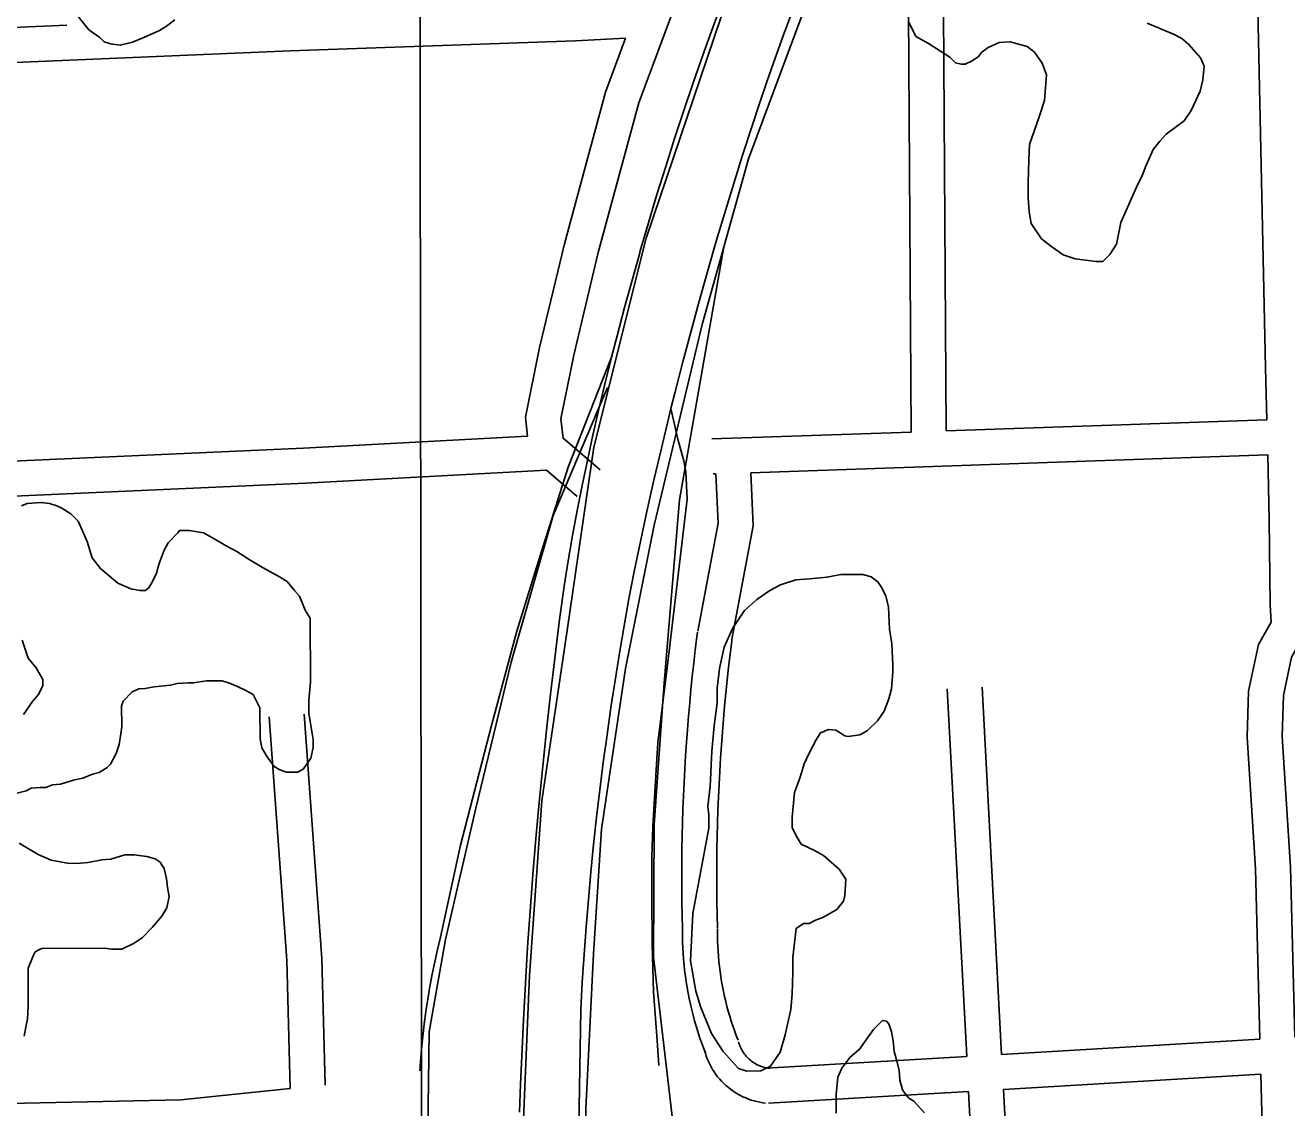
# Model space of a CAD drawing. Extents: x 3313447 to 3351316, y 703786 to 729172.
# Drawn here: x 3332992 to 3334072, y 722482 to 723409 of the extents above; entities that cross this region are included whole.
import ezdxf

# ---------------------------------------------------------------- set-up
doc = ezdxf.new("R2010")
doc.units = 0
for name, color, linetype in [('V-BRDG-OTLN', 7, 'Continuous'), ('V-GRID-MAJR', 7, 'Continuous'), ('V-ROAD-CNTR', 7, 'Continuous'), ('V-SITE-VEGE', 7, 'Continuous')]:
    doc.layers.add(name, color=color, linetype=linetype)

msp = doc.modelspace()

# ---------------------------------------------------------------- linework, layer by layer
at = {"layer": 'V-BRDG-OTLN'}
for points in [[(3333589.292, 723430.694), (3333580.619, 723407.085), (3333572.148, 723383.4), (3333563.881, 723359.643), (3333555.818, 723335.816), (3333547.957, 723311.92), (3333540.304, 723287.961), (3333532.855, 723263.934), (3333525.612, 723239.845), (3333518.577, 723215.6950000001), (3333517.8370000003, 723213.072), (3333511.7490000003, 723191.486), (3333505.128, 723167.219), (3333498.715, 723142.897), (3333494.009, 723124.866), (3333487.875, 723100.481), (3333482.786, 723079.1900000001), (3333477.914, 723057.85), (3333472.433, 723032.442), (3333468.833, 723015.022), (3333464.6240000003, 722993.5380000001), (3333460.639, 722972.0160000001), (3333456.873, 722950.4500000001), (3333453.332, 722928.848), (3333449.223, 722898.03), (3333445.3340000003, 722867.181), (3333441.664, 722836.305), (3333438.211, 722805.405), (3333434.9790000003, 722774.48), (3333431.967, 722743.535), (3333429.171, 722712.569), (3333426.597, 722681.583), (3333424.244, 722650.578), (3333422.108, 722619.559), (3333420.193, 722588.528), (3333418.497, 722557.48), (3333417.023, 722526.422), (3333416.001, 722502.356), (3333415.19, 722478.284)], [(3333513.244, 722941.202), (3333518.616, 722966.9720000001), (3333524.184, 722992.699), (3333529.947, 723018.382), (3333533.773, 723034.83), (3333542.065, 723069.617), (3333544.818, 723080.687), (3333548.416, 723095.164), (3333554.961, 723120.662), (3333561.701, 723146.108), (3333568.636, 723171.501), (3333575.7630000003, 723196.843), (3333577.512, 723202.877), (3333583.085, 723222.128), (3333590.599, 723247.357), (3333598.303, 723272.527), (3333606.202, 723297.638), (3333614.29, 723322.687), (3333620.6720000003, 723342.069), (3333627.2460000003, 723361.384), (3333634.014, 723380.633), (3333640.977, 723399.812), (3333648.133, 723418.92)], [(3333329.823, 722513.809), (3333330.39, 722521.634), (3333331.25, 722532.388), (3333332.303, 722543.13), (3333333.546, 722553.851), (3333334.982, 722564.554), (3333336.608, 722575.23), (3333338.4220000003, 722585.878), (3333340.427, 722596.492), (3333342.623, 722607.072), (3333345.005, 722617.611), (3333347.573, 722628.109), (3333364.553, 722707.033), (3333391.066, 722809.495), (3333412.865, 722890.0530000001), (3333432.178, 722952.9), (3333456.887, 723030.574), (3333494.009, 723124.866)], [(3333534.367, 722518.29), (3333533.001, 722539.824), (3333529.884, 722581.483), (3333528.708, 722622.183), (3333528.505, 722662.887), (3333528.333, 722696.808), (3333529.171, 722722.981), (3333531.86, 722766.608), (3333533.656, 722794.7220000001), (3333542.032, 722863.576), (3333558.775, 723003.221), (3333557.6890000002, 723026.476), (3333555.703, 723036.157), (3333550.7630000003, 723054.5480000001), (3333544.818, 723080.687)], [(3333464.811, 722399.098), (3333467.5100000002, 722566.108), (3333468.855, 722589.705), (3333470.404, 722613.29), (3333472.1550000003, 722636.861), (3333474.106, 722660.417), (3333476.2630000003, 722683.952), (3333478.6180000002, 722707.4720000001), (3333481.178, 722730.966), (3333483.9390000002, 722754.4400000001), (3333486.898, 722777.89), (3333490.062, 722801.313), (3333493.4250000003, 722824.707), (3333496.989, 722848.073), (3333500.753, 722871.408), (3333504.718, 722894.708), (3333508.881, 722917.973), (3333513.244, 722941.202)]]:
    msp.add_lwpolyline(points, dxfattribs=at)
at = {"layer": 'V-GRID-MAJR'}
msp.add_spline([(3333341.782, 715247.1190000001), (3333332.965, 721308.783), (3333324.149, 727370.476), (3333324.144, 727373.911)], degree=3, dxfattribs=at)
at = {"layer": 'V-ROAD-CNTR'}
for points in [[(3334468.858024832, 724888.564195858), (3334301.246360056, 724636.43370012), (3334136.081690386, 724392.9481870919), (3334015.777930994, 724203.9435651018), (3333904.534153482, 724041.196890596), (3333828.76030503, 723921.9911290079), (3333762.56543742, 723801.493370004), (3333661.066640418, 723601.4807700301), (3333587.6997871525, 723416.235140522), (3333523.6789151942, 723226.7185195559), (3333478.842004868, 723047.6008777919), (3333456.2670500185, 722892.626187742), (3333434.1050943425, 722744.84248331), (3333423.6431152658, 722595.368782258), (3333418.3401258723, 722465.5430419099), (3333421.9061187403, 722328.3353163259), (3333432.482097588, 722164.9876430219), (3333445.67107121, 721847.448278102), (3333463.983034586, 721496.3879802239), (3333476.5950093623, 721207.6325577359)], [(3333537.83588688, 721082.71080758), (3333519.8479228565, 721410.5401519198), (3333502.891956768, 721812.9763470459), (3333488.01598652, 722048.5838758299), (3333478.70600514, 722232.885507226), (3333473.6980151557, 722355.685261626), (3333471.902018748, 722481.22801054), (3333478.433005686, 722613.95274509), (3333485.2929919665, 722720.6035317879), (3333505.814950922, 722858.2972563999), (3333530.369901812, 722980.8440113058), (3333571.5758193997, 723152.869667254), (3333611.3227399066, 723294.6593836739), (3333672.859616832, 723460.078052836), (3333707.25054805, 723548.8218753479), (3333767.713427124, 723664.852643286), (3333839.6762831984, 723807.87035725), (3333905.4521516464, 723924.021124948), (3333996.9169687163, 724078.566815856), (3334119.6167233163, 724263.848445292), (3334270.1974221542, 724480.2060125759), (3334397.302167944, 724674.590623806)], [(3333484.1099943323, 723028.3259163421), (3333452.5070575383, 723055.298862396), (3333450.5780613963, 723072.0518288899), (3333461.5380394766, 723126.493720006), (3333482.5979973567, 723214.4035441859), (3333517.25592804, 723342.4852880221), (3333562.2898379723, 723463.694045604), (3333595.589771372, 723556.9258591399), (3333613.0217365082, 723603.029766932), (3333618.1787261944, 723632.217708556), (3333618.814724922, 723660.778651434), (3333618.721725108, 723700.7425715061), (3333618.8157249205, 723753.1414667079), (3333602.7597570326, 724003.586965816), (3333598.1867661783, 724122.5147279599)], [(3334049.606863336, 723500.5459719), (3334047.345867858, 723422.3351283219), (3334053.972854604, 723115.590741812), (3334055.0808523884, 723071.0118309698)], [(3333747.839466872, 723466.203040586), (3333750.446461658, 723060.59185181)], [(3333777.8394068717, 723466.395040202), (3333780.44040167, 723061.6178497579)], [(3332503.2579560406, 723385.4192021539), (3332967.846026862, 723406.4351601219), (3333027.505907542, 723408.932155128)], [(3332504.613953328, 723355.449262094), (3332969.15202425, 723376.4632200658), (3333218.858524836, 723386.9161991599), (3333463.1150363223, 723395.5101819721), (3333505.778950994, 723397.7341775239)], [(3333422.080118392, 723057.2738584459), (3333420.232122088, 723073.3278263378), (3333432.2360980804, 723132.9517070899), (3333453.5260555, 723221.817529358), (3333488.65598524, 723351.647269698), (3333505.778950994, 723397.733177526)], [(3333590.1877821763, 723219.2655344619), (3333551.994858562, 723002.7309675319), (3333539.027884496, 722845.8472812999), (3333530.378901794, 722724.276524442), (3333529.999902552, 722611.1227507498), (3333548.149866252, 722455.1700626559), (3333561.818838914, 722345.7502814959), (3333578.39080577, 722210.745551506), (3333581.8327988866, 722138.321696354), (3333585.0657924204, 722086.661799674)], [(3333281.8373988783, 719669.4166341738), (3333320.9043207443, 719883.0402069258), (3333347.914266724, 720011.3869502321), (3333378.5122055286, 720142.3706882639), (3333408.4061457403, 720264.4204441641), (3333422.3831177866, 720356.0642608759), (3333430.337101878, 720430.741111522), (3333430.37110181, 720508.268956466), (3333423.407115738, 720641.364690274), (3333413.4201357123, 720851.23127054), (3333393.388175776, 721123.8197253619), (3333383.067196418, 721373.3612262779), (3333369.004224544, 721639.7936934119), (3333360.34124187, 721880.1382127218), (3333341.689279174, 722181.9706090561), (3333334.4892935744, 722347.2042785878), (3333336.528289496, 722461.91804916), (3333337.697287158, 722547.040878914), (3333351.623259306, 722626.318720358), (3333377.757207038, 722738.674495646), (3333407.88614678, 722863.70224559), (3333443.809074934, 722989.118994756), (3333490.4719816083, 723098.7057755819)], [(3333780.439401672, 723061.6168497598), (3334055.0808523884, 723071.010830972)], [(3332522.7099171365, 723007.58695782), (3332681.711599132, 723019.289934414), (3332942.026078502, 723033.939905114), (3333230.287501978, 723046.9008791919), (3333422.080118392, 723057.2738584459)], [(3333579.83080289, 723054.754863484), (3333750.4454616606, 723060.5908518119)], [(3333613.2317360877, 723025.8799212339), (3334055.825850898, 723041.018890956)], [(3334055.826850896, 723041.019890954), (3334057.197848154, 722985.8570012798), (3334058.0688464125, 722912.7391475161), (3334058.8398448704, 722898.0231769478), (3334047.972866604, 722878.650215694), (3334039.345883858, 722838.741295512), (3334038.276885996, 722799.4103741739), (3334045.296871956, 722686.8095993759), (3334049.145864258, 722540.8978911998)], [(3334085.810790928, 723042.0458889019), (3334087.1937881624, 722986.409000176), (3334088.0587864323, 722913.7031455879), (3334089.2537840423, 722890.9211911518), (3334076.3428098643, 722867.906237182), (3334069.25982403, 722835.133302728), (3334068.302825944, 722799.936373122), (3334075.272812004, 722688.1395967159), (3334079.10980433, 722542.659887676)], [(3332849.30726394, 722998.6749756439), (3332943.54207547, 723003.9779650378), (3333231.7714990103, 723016.9369391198), (3333438.164086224, 723028.0999167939)], [(3333464.634033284, 723005.507961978), (3333438.163086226, 723028.0999167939)], [(3333567.75582704, 722890.3041923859), (3333585.1347922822, 722982.63700772), (3333583.248796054, 723024.853923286)], [(3333580.856800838, 723024.7729234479), (3333583.247796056, 723024.8549232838)], [(3333597.237768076, 722884.754203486), (3333615.26073203, 722980.5030119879), (3333613.232736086, 723025.8799212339)], [(3333554.676853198, 722635.4427021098), (3333554.3948537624, 722646.7756794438), (3333554.192854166, 722658.1646566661), (3333554.0718544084, 722669.5546338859), (3333554.0318544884, 722680.944611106), (3333554.0718544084, 722692.334588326), (3333554.192854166, 722703.724565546), (3333554.3948537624, 722715.1125427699), (3333554.6778531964, 722726.499519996), (3333555.0408524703, 722737.884497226), (3333555.484851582, 722749.2654744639), (3333556.0098505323, 722760.6434517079), (3333556.6158493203, 722772.0174289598), (3333557.30084795, 722783.38740622), (3333558.0688464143, 722794.7523834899), (3333558.914844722, 722806.1103607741), (3333559.842842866, 722817.463338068), (3333560.851840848, 722828.8093153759), (3333561.939838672, 722840.146292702), (3333563.108836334, 722851.4772700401), (3333564.357833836, 722862.7982473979), (3333565.687831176, 722874.1102247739), (3333567.094828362, 722885.3962022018), (3333567.621827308, 722889.458194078)], [(3333584.6667932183, 722636.1867006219), (3333584.3887937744, 722647.4136781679), (3333584.1907941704, 722658.5906558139), (3333584.071794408, 722669.7666334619), (3333584.031794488, 722680.944611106), (3333584.071794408, 722692.1225887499), (3333584.1907941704, 722703.298566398), (3333584.3887937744, 722714.474544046), (3333584.66579322, 722725.6495216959), (3333585.0227925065, 722736.8204993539), (3333585.458791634, 722747.989477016), (3333585.973790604, 722759.155454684), (3333586.5677894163, 722770.3174323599), (3333587.24078807, 722781.475410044), (3333587.992786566, 722792.6263877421), (3333588.8247849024, 722803.7743654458), (3333589.7347830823, 722814.913343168), (3333590.723781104, 722826.0473209), (3333591.7917789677, 722837.174298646), (3333592.938776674, 722848.291276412), (3333594.16577422, 722859.40225419), (3333595.4697716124, 722870.5042319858), (3333596.854768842, 722881.61220977), (3333597.371767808, 722885.600201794)], [(3333798.0523664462, 722526.1399207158), (3333781.4313996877, 722840.7752914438)], [(3333828.0013065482, 722527.899917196), (3333811.3893397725, 722842.35728828)], [(3333218.80152495, 722498.7139755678), (3333215.878530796, 722608.4207561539), (3333200.767561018, 722816.966339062)], [(3333248.729465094, 722501.8109693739), (3333245.850470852, 722609.904753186), (3333230.6895011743, 722819.1343347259)], [(3333574.2908139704, 722529.133914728), (3333572.58581738, 722533.55290589), (3333570.9118207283, 722538.1218967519), (3333569.317823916, 722542.720887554), (3333567.802826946, 722547.3478783), (3333566.3708298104, 722551.9988689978), (3333565.018832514, 722556.6728596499), (3333563.7478350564, 722561.3708502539), (3333562.557837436, 722566.089840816), (3333561.4508396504, 722570.829831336), (3333560.4258417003, 722575.5888218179), (3333559.483843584, 722580.3648122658), (3333558.624845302, 722585.1538026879), (3333557.8498468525, 722589.959793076), (3333557.157848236, 722594.7777834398), (3333556.549849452, 722599.6047737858), (3333556.024850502, 722604.4447641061), (3333555.5858513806, 722609.2927544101), (3333555.229852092, 722614.1457447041), (3333554.9578526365, 722619.0047349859), (3333554.7708530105, 722623.8687252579), (3333554.6688532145, 722628.7347155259), (3333554.65085325, 722633.568705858), (3333554.6728532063, 722635.9527010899)], [(3333602.278757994, 722539.9358931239), (3333600.6657612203, 722544.1128847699), (3333599.171764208, 722548.1938766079), (3333597.747767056, 722552.300868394), (3333596.3967697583, 722556.429860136), (3333595.116772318, 722560.58285183), (3333593.908774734, 722564.7588434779), (3333592.7737770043, 722568.9548350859), (3333591.7117791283, 722573.1698266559), (3333590.722781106, 722577.401818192), (3333589.8077829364, 722581.6488096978), (3333588.967784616, 722585.9128011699), (3333588.20078615, 722590.1917926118), (3333587.5077875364, 722594.4817840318), (3333586.889788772, 722598.7837754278), (3333586.347789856, 722603.0967668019), (3333585.8787907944, 722607.4167581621), (3333585.4857915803, 722611.744749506), (3333585.1677922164, 722616.0797408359), (3333584.9257926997, 722620.4187321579), (3333584.758793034, 722624.7607234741), (3333584.6667932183, 722629.1067147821), (3333584.65079325, 722633.486706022), (3333584.67079321, 722635.6767016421)], [(3333629.3997037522, 722515.976941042), (3333627.813706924, 722516.175940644), (3333626.552709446, 722516.3879402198), (3333625.302711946, 722516.6529396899), (3333624.063714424, 722516.969939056), (3333622.837716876, 722517.3399383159), (3333621.624719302, 722517.760937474), (3333620.438721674, 722518.228936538), (3333619.2697240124, 722518.7499354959), (3333618.121726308, 722519.31793436), (3333617.002728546, 722519.9329331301), (3333615.90573074, 722520.596931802), (3333614.8377328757, 722521.3049303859), (3333613.8027349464, 722522.0559288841), (3333612.80073695, 722522.8499272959), (3333611.8307388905, 722523.6859256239), (3333610.896740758, 722524.561923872), (3333610.00074255, 722525.4769220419), (3333609.1437442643, 722526.4269201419), (3333608.329745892, 722527.4109181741), (3333607.5557474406, 722528.4309161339), (3333606.8237489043, 722529.4829140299), (3333606.139750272, 722530.559911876), (3333605.498751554, 722531.6699096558), (3333604.904752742, 722532.8059073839), (3333604.36075383, 722533.9599050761), (3333603.8647548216, 722535.140902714), (3333603.4177557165, 722536.3429003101), (3333603.008756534, 722537.5988977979), (3333602.708757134, 722538.650895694)], [(3334049.147864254, 722540.8978911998), (3333828.002306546, 722527.901917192)], [(3333625.6597112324, 722486.2110005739), (3333623.457715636, 722486.48800002), (3333620.954720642, 722486.9079991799), (3333618.47072561, 722487.434998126), (3333616.011730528, 722488.0639968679), (3333613.583735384, 722488.795995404), (3333611.19074017, 722489.626993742), (3333608.8267448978, 722490.560991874), (3333606.507749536, 722491.5919898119), (3333604.23575408, 722492.7179875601), (3333602.008758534, 722493.9409851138), (3333599.8397628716, 722495.2529824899), (3333597.727767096, 722496.654979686), (3333595.672771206, 722498.1459767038), (3333593.682775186, 722499.721973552), (3333591.7627790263, 722501.3779702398), (3333589.9127827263, 722503.113966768), (3333588.136786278, 722504.924963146), (3333586.437789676, 722506.810959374), (3333584.817792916, 722508.766955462), (3333583.2837959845, 722510.786951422), (3333581.83579888, 722512.868947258), (3333580.4738016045, 722515.0139429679), (3333579.206804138, 722517.209938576), (3333578.03080649, 722519.4559340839), (3333576.9488086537, 722521.7559294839), (3333575.9668106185, 722524.0929248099), (3333575.0818123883, 722526.468920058), (3333574.31081393, 722528.84291531), (3333573.86081483, 722530.418912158)], [(3333798.054366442, 722526.141920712), (3333626.6497092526, 722516.06794086)], [(3334049.937862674, 722510.89295121), (3333829.58530338, 722497.9429771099)], [(3334049.9368626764, 722510.8939512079), (3334052.5078575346, 722413.419146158), (3334067.305827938, 722157.9606570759), (3334069.19982415, 722121.1627306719)], [(3332882.5081975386, 722482.8600072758), (3332924.1731142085, 722484.7480035), (3333125.0877123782, 722489.0189949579), (3333218.80152495, 722498.7139755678)], [(3333248.728465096, 722501.8099693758), (3333248.893464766, 722501.826969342)], [(3333799.6363632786, 722496.18298063), (3333628.4097057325, 722486.120000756)], [(3333864.957232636, 721259.687453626), (3333799.6353632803, 722496.1819806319)], [(3333894.9191727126, 721261.1954506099), (3333829.584303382, 722497.9419771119)]]:
    msp.add_lwpolyline(points, dxfattribs=at)
at = {"layer": 'V-SITE-VEGE'}
for points in [[(3333119.946, 723413.626), (3333112.79, 723408.158), (3333106.74, 723404.338), (3333093.543, 723398.346), (3333083.647, 723394.537), (3333073.208, 723391.827), (3333064.977, 723392.954), (3333059.495, 723394.6190000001), (3333055.663, 723398.475), (3333046.355, 723405.094), (3333035.968, 723417.757)], [(3333952.722, 723410.767), (3333975.199, 723401.356), (3333982.322, 723397.49), (3333988.343, 723392.528), (3333998.186, 723380.965), (3334001.454, 723373.817), (3334000.315, 723362.2930000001), (3333998.0870000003, 723352.419), (3333990.344, 723335.976), (3333984.276, 723327.215), (3333968.864, 723315.74), (3333963.355, 723309.719), (3333957.842, 723302.6020000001), (3333951.202, 723287.801), (3333948.431, 723280.125), (3333944.565, 723273.002), (3333930.178, 723240.113), (3333926.27, 723221.462), (3333920.7490000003, 723212.699), (3333914.693, 723206.68), (3333908.653, 723206.7000000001), (3333891.094, 723208.959), (3333880.6750000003, 723212.285), (3333869.723, 723220.008), (3333862.057, 723226.076), (3333853.318, 723239.28), (3333851.7060000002, 723249.1680000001), (3333850.65, 723261.2490000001), (3333850.6950000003, 723274.4230000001), (3333851.309, 723293.634), (3333851.903, 723306.808), (3333860.22, 723330.385), (3333864.66, 723344.643), (3333866.382, 723366.596), (3333862.573, 723376.492), (3333856.017, 723385.845), (3333849.9960000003, 723390.807), (3333835.187, 723394.7000000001), (3333825.855, 723394.182), (3333816.505, 723389.824), (3333811.002, 723386.001), (3333808.2460000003, 723382.167), (3333802.7430000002, 723378.341), (3333796.693, 723375.617), (3333793.4020000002, 723375.629), (3333788.464, 723376.746), (3333783.541, 723381.702), (3333765.463, 723393.2930000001), (3333754.504, 723399.37), (3333748.506, 723411.4670000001)], [(3332988.735, 722997.388), (3332993.627, 722999.514), (3333005.534, 723000.272), (3333012.545, 722999.611), (3333018.861, 722997.54), (3333023.073, 722995.459), (3333030.805, 722990.593), (3333037.1410000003, 722984.318), (3333044.936, 722966.8470000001), (3333049.21, 722952.855), (3333056.261, 722943.782), (3333071.038, 722931.2440000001), (3333082.273, 722926.397), (3333089.986, 722925.035), (3333094.889, 722925.059), (3333097.682, 722927.177), (3333099.765, 722930.689), (3333103.926, 722939.117), (3333106.683, 722948.238), (3333110.83, 722959.47), (3333114.302, 722965.792), (3333122.666, 722974.242), (3333124.056, 722976.351), (3333132.463, 722976.392), (3333144.3850000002, 722974.35), (3333152.112, 722970.187), (3333164.058, 722963.24), (3333173.19, 722958.382), (3333183.733, 722951.429), (3333195.679, 722944.482), (3333209.728, 722936.848), (3333216.056, 722932.676), (3333222.399, 722925.002), (3333226.628, 722920.117), (3333231.593, 722908.233), (3333235.83, 722901.247), (3333236.106, 722846.6020000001), (3333234.781, 722831.183), (3333234.839, 722819.9720000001), (3333236.293, 722809.47), (3333238.453, 722797.571), (3333238.488, 722790.5650000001), (3333236.434, 722781.447), (3333230.173, 722772.307), (3333225.285, 722769.481), (3333215.477, 722769.434), (3333209.859, 722771.504), (3333204.9420000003, 722774.283), (3333198.591, 722783.36), (3333194.35, 722790.344), (3333192.912, 722798.042), (3333192.779, 722824.664), (3333187.116, 722835.846), (3333180.796, 722839.318), (3333173.771, 722842.785), (3333166.751, 722845.554), (3333160.435, 722847.62), (3333147.125, 722847.557), (3333135.9220000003, 722846.099), (3333131.718, 722846.076), (3333121.914, 722845.324)], [(3332990.3340000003, 722818.743), (3332997.981, 722829.991), (3333002.86, 722835.621), (3333007.025, 722843.348), (3333006.997, 722848.951), (3333001.342, 722858.733), (3332994.295, 722867.105), (3332989.312, 722882.492)], [(3333121.914, 722845.324), (3333116.3170000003, 722843.897), (3333107.912, 722843.156), (3333102.31, 722842.427), (3333094.612, 722840.987), (3333089.007, 722840.958), (3333083.42, 722838.128), (3333075.75, 722830.382), (3333074.37, 722826.172), (3333074.458, 722808.657), (3333073.788, 722802.3470000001), (3333072.432, 722793.234), (3333069.669, 722785.513), (3333064.81, 722776.383), (3333062.022, 722773.5650000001), (3333055.039, 722769.3250000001), (3333049.4390000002, 722767.8960000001), (3333041.051, 722764.351), (3333034.053, 722762.915), (3333022.16, 722759.351), (3333015.1580000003, 722758.616), (3333009.563, 722756.486), (3333004.66, 722756.462), (3332996.955, 722755.7220000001), (3332992.7630000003, 722753.5970000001), (3332981.569, 722750.74)], [(3332986.684, 722708.729), (3333002.847, 722699.001), (3333014.0810000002, 722694.155), (3333029.508, 722691.43), (3333039.316, 722691.479), (3333045.6180000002, 722692.212), (3333057.517, 722694.373), (3333065.219, 722695.112), (3333077.112, 722698.675), (3333084.819, 722698.714), (3333096.035, 722697.3690000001), (3333103.052, 722695.302), (3333107.269, 722692.5210000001), (3333108.682, 722690.426), (3333110.799, 722686.934), (3333112.944, 722678.537), (3333113.683, 722670.835), (3333115.125, 722663.136), (3333113.071, 722653.316), (3333108.903, 722646.29), (3333100.545, 722636.441), (3333092.181, 722627.991), (3333085.199, 722623.051), (3333074.716, 722618.095), (3333065.608, 722618.0480000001), (3333059.9990000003, 722618.7170000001), (3333006.054, 722618.449), (3333003.955, 722617.738), (3333000.463, 722615.617), (3332999.077, 722612.809), (3332994.2290000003, 722601.576), (3332994.3910000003, 722569.348), (3332993.7460000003, 722558.135), (3332992.38, 722551.121), (3332991.018, 722543.408)], [(3333686.349, 722477.547), (3333686.269, 722493.66), (3333687.594, 722508.379), (3333691.059, 722516.104), (3333698.018, 722525.247), (3333706.3910000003, 722532.296), (3333718.216, 722549.169), (3333725.883, 722556.915), (3333729.39, 722556.233), (3333731.503, 722554.14), (3333733.639, 722547.1460000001), (3333735.079, 722539.4450000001), (3333735.827, 722530.3420000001), (3333737.963, 722523.346), (3333740.111, 722514.2490000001), (3333740.852, 722505.846), (3333742.997, 722497.449), (3333745.112, 722494.658), (3333748.637, 722490.4720000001), (3333752.856, 722487.6900000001), (3333762.012, 722477.9280000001)]]:
    msp.add_lwpolyline(points, dxfattribs=at)
msp.add_lwpolyline([(3333563.5840000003, 722648.577), (3333577.227, 722721.509), (3333577.1720000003, 722732.7170000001), (3333576.433, 722740.422), (3333578.45, 722757.246), (3333579.699, 722787.378), (3333581.6920000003, 722809.108), (3333584.395, 722828.738), (3333584.332, 722841.3470000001), (3333586.349, 722858.174), (3333590.4620000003, 722876.409), (3333597.386, 722892.557), (3333607.816, 722908.024), (3333618.282, 722917.185), (3333629.451, 722924.949), (3333638.534, 722929.899), (3333651.824, 722934.167), (3333663.731, 722934.929), (3333678.435, 722936.403), (3333690.3340000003, 722938.566), (3333709.25, 722938.66), (3333716.2660000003, 722936.594), (3333721.894, 722932.4180000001), (3333724.716, 722928.23), (3333728.96, 722920.5430000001), (3333731.11, 722910.746), (3333731.9050000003, 722891.832), (3333734.071, 722879.233), (3333734.864, 722861.022), (3333734.8910000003, 722855.417), (3333733.563, 722840.698), (3333731.503, 722832.281), (3333727.3540000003, 722821.75), (3333721.792, 722813.314), (3333712.725, 722804.862), (3333706.438, 722801.327), (3333696.636, 722799.877), (3333693.83, 722800.563), (3333686.099, 722805.429), (3333679.791, 722806.0970000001), (3333672.799, 722803.261), (3333669.326, 722797.639), (3333663.08, 722785.697), (3333658.9220000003, 722776.567), (3333655.475, 722765.34), (3333650.6380000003, 722752.003), (3333648.6410000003, 722730.976), (3333648.688, 722721.867), (3333652.934, 722713.482), (3333656.464, 722707.895), (3333667.704, 722702.3470000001), (3333675.431, 722698.184), (3333688.8000000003, 722686.34), (3333694.449, 722677.962), (3333693.818, 722663.9450000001), (3333692.4420000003, 722659.034), (3333686.8710000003, 722651.997), (3333675.001, 722644.936), (3333668.703, 722642.802), (3333663.112, 722639.971), (3333658.207, 722639.947), (3333651.924, 722635.712), (3333649.245, 722611.177), (3333649.313, 722597.865), (3333648.703, 722579.6460000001), (3333647.369, 722566.327), (3333642.575, 722544.584), (3333638.444, 722529.853), (3333630.096, 722517.898), (3333621.7120000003, 722513.655), (3333609.803, 722513.594), (3333602.784, 722515.658), (3333589.401, 722530.305), (3333579.515, 722545.669), (3333570.295, 722568.042), (3333566.021, 722582.034), (3333561.685, 722607.933)], close=True, dxfattribs=at)

doc.saveas('drawing.dxf')
